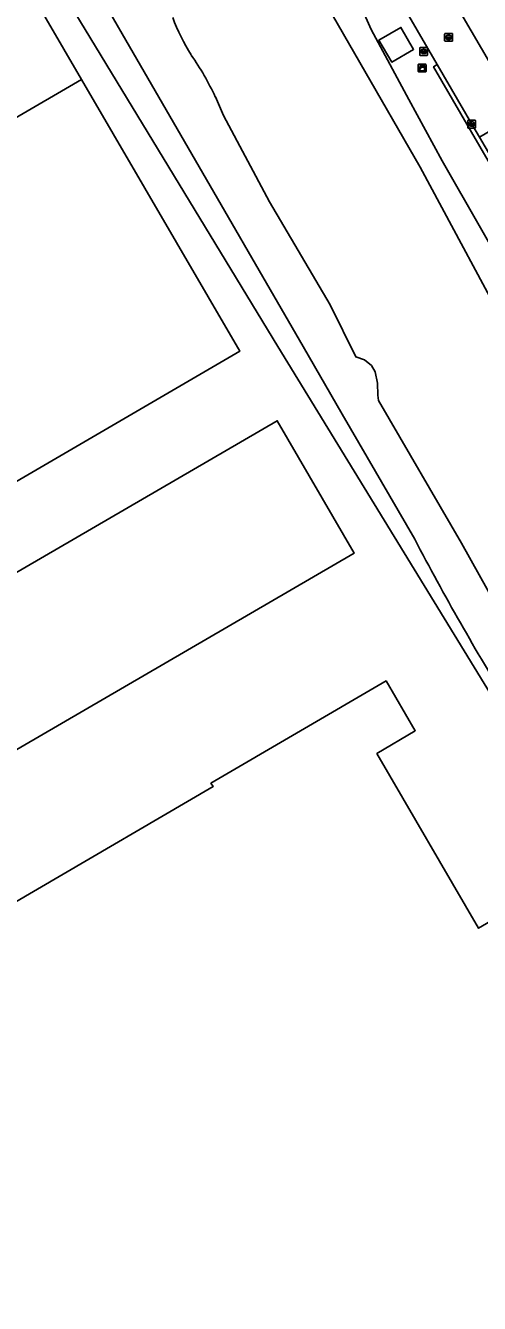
# Model space of a CAD drawing. Extents: x 157692 to 159674, y 381452 to 383291.
# Drawn here: x 159184.4 to 159242.4, y 382377.8 to 382541 of the extents above; entities that cross this region are included whole.
import ezdxf

# ---------------------------------------------------------------- set-up
doc = ezdxf.new("R2010")
doc.units = 0
for name, color, linetype in [('IMGEO_Erf', 7, 'Continuous'), ('IMGEO_Groenvoorziening', 7, 'Continuous'), ('IMGEO_Haag', 7, 'Continuous'), ('IMGEO_Hek', 7, 'Continuous'), ('IMGEO_Kast', 7, 'Continuous'), ('IMGEO_Kolk', 7, 'Continuous'), ('IMGEO_Oever', 7, 'Continuous'), ('IMGEO_Pand', 7, 'Continuous'), ('IMGEO_Parkeervlak_open', 7, 'Continuous'), ('IMGEO_Rijbaan_lokaal_open', 7, 'Continuous'), ('IMGEO_Rioolput', 7, 'Continuous'), ('IMGEO_Waterloop', 7, 'Continuous')]:
    doc.layers.add(name, color=color, linetype=linetype)

msp = doc.modelspace()

# ---------------------------------------------------------------- linework, layer by layer
at = {"layer": 'IMGEO_Erf'}
for points in [[(159273.49, 382285.82), (159328.46, 382317.43), (159293.96, 382373.75), (159216.62, 382500), (159163.39, 382587.54), (159160.94, 382586.07), (159166.12, 382577.15), (159166.39, 382577.3), (159191.55, 382534.13), (159211.78, 382499.43), (159076.55, 382420.56), (159081.56, 382412.04), (159085.89, 382414.56), (159216.55, 382490.54), (159226.39, 382473.62), (159095.72, 382397.64), (159091.4, 382395.13), (159092.2, 382394), (159087.73, 382391.41), (159103.11, 382364.96), (159146.26, 382291.08)], [(159163.43, 382417.57), (159208.35, 382443.81), (159208.08, 382444.23), (159230.44, 382457.3), (159234.17, 382450.94), (159229.28, 382448.03), (159242.26, 382425.72), (159247.16, 382428.56), (159250.77, 382422.39), (159245.94, 382419.56), (159262.21, 382391.49), (159267.11, 382394.35), (159270.84, 382388.01), (159248.47, 382374.9), (159248.26, 382375.37), (159203.25, 382349.13), (159203.55, 382348.73), (159185.42, 382338.16), (159181.1, 382335.65)]]:
    msp.add_lwpolyline(points, dxfattribs=at)
at = {"layer": 'IMGEO_Groenvoorziening'}
for points in [[(159100.05, 382645.52), (159078.2, 382650.86), (159076.1, 382647.92), (159080.46, 382646.93), (159098.18, 382642.91), (159098.75, 382642.78), (159099.29, 382643.64), (159132.19, 382635.51), (159160.94, 382586.07), (159163.39, 382587.54), (159216.62, 382500), (159293.96, 382373.75), (159328.46, 382317.43), (159329.14, 382317.83), (159327.12, 382321.87), (159322.26, 382328.53), (159318.31, 382335.47), (159308.31, 382351.8), (159304.78, 382357.82)], [(159234.1, 382475.39), (159224.84, 382491.38), (159219.85, 382500), (159172.94, 382581.05), (159164.2, 382595.15), (159159.9, 382603.79)], [(159253.18, 382507.04), (159236.51, 382535.75), (159236.98, 382536.02), (159227.06, 382553.1), (159220.44, 382564.34), (159215.16, 382573.33), (159211.89, 382578.93), (159210.56, 382578.2), (159209.42, 382577.57), (159214.01, 382569.3), (159221.8, 382554.91), (159225.14, 382548.21), (159228.56, 382540.51), (159233.36, 382531.55), (159237.61, 382523.74), (159247.24, 382506.91), (159248.71, 382504.57), (159251.6, 382500), (159262.09, 382483.4), (159264.04, 382479.16), (159266.19, 382475.02)]]:
    msp.add_lwpolyline(points, dxfattribs=at)
for points in [[(159231.17, 382536.34), (159229.54, 382539.15), (159232.34, 382540.77), (159233.97, 382537.96)], [(159259.79, 382497.04), (159258.06, 382500), (159253.76, 382507.35), (159243.85, 382524.28), (159242.38, 382526.74), (159241.39, 382528.42), (159236.98, 382536.02), (159236.51, 382535.75), (159253.18, 382507.04), (159257.27, 382499.9), (159262.09, 382491.93), (159275, 382470.01), (159275.42, 382469.19), (159275.87, 382469.49)]]:
    msp.add_lwpolyline(points, close=True, dxfattribs=at)
msp.add_arc((159548.42, 382640.18), 354.89, 207.6675, 211.5998, dxfattribs=at)
at = {"layer": 'IMGEO_Haag'}
msp.add_lwpolyline([(159259.79, 382497.04), (159258.06, 382500), (159253.76, 382507.35), (159243.85, 382524.28), (159242.38, 382526.74), (159241.39, 382528.42), (159236.98, 382536.02), (159236.51, 382535.75), (159253.18, 382507.04), (159257.27, 382499.9), (159262.09, 382491.93), (159275, 382470.01), (159275.42, 382469.19), (159275.87, 382469.49)], close=True, dxfattribs=at)
at = {"layer": 'IMGEO_Hek'}
msp.add_lwpolyline([(159328.46, 382317.43), (159293.96, 382373.75), (159216.62, 382500), (159163.39, 382587.54)], dxfattribs=at)
at = {"layer": 'IMGEO_Kast'}
for p, q in [((159234.56, 382535.16), (159234.56, 382536)), ((159234.56, 382536), (159234.56, 382535.16)), ((159234.63, 382536.08), (159235.48, 382536.08)), ((159235.48, 382536.08), (159234.63, 382536.08)), ((159235.49, 382535.08), (159234.64, 382535.08)), ((159234.64, 382535.08), (159235.49, 382535.08)), ((159235.56, 382536.01), (159235.56, 382535.17)), ((159235.56, 382535.17), (159235.56, 382536.01))]:
    msp.add_line(p, q, dxfattribs=at)
for points in [[(159234.76, 382535.87), (159235.36, 382535.87), (159235.36, 382535.79), (159234.76, 382535.79), (159234.76, 382535.87)], [(159234.76, 382535.7), (159235.36, 382535.7), (159235.36, 382535.21), (159234.76, 382535.21), (159234.76, 382535.7)]]:
    msp.add_lwpolyline(points, dxfattribs=at)
msp.add_circle((159234.84, 382535.55), 0.0377, dxfattribs=at)
for centre, start, end in [((159234.64, 382536.01), 92.4484, 184.2845), ((159234.64, 382536.01), 92.4484, 184.2845), ((159234.64, 382535.16), 182.4484, 274.2845), ((159234.64, 382535.16), 182.4484, 274.2845), ((159235.48, 382536.01), 2.4484, 94.2845), ((159235.48, 382536.01), 2.4484, 94.2845), ((159235.48, 382535.16), 272.4484, 4.2845), ((159235.48, 382535.16), 272.4484, 4.2845)]:
    msp.add_arc(centre, 0.0779, start, end, dxfattribs=at)
at = {"layer": 'IMGEO_Kolk'}
for p, q in [((159240.89, 382527.99), (159240.89, 382528.85)), ((159240.96, 382528.92), (159241.82, 382528.92)), ((159241.38, 382528.7), (159241.4, 382528.7)), ((159241.89, 382528.85), (159241.89, 382527.99)), ((159241.82, 382527.92), (159240.96, 382527.92)), ((159241.15, 382528.41), (159241.15, 382528.43)), ((159241.19, 382528.46), (159241.59, 382528.46)), ((159241.58, 382528.38), (159241.19, 382528.38)), ((159241.4, 382528.14), (159241.37, 382528.14)), ((159241.63, 382528.43), (159241.63, 382528.41))]:
    msp.add_line(p, q, dxfattribs=at)
for points in [[(159240.89, 382527.99), (159240.89, 382528.85)], [(159240.96, 382528.92), (159241.82, 382528.92)], [(159241.89, 382528.85), (159241.89, 382527.99)], [(159241.82, 382527.92), (159240.96, 382527.92)]]:
    msp.add_lwpolyline(points, dxfattribs=at)
for centre, radius, start, end in [((159240.96, 382528.84), 0.0765, 91.552, 178.448), ((159240.96, 382528.84), 0.0765, 91.552, 178.448), ((159241.81, 382528.84), 0.0765, 1.552, 88.448), ((159241.81, 382528.84), 0.0765, 1.552, 88.448), ((159240.96, 382527.99), 0.0765, 181.552, 268.448), ((159240.96, 382527.99), 0.0765, 181.552, 268.448), ((159241.19, 382528.42), 0.0403, 85.8775, 175.7526), ((159241.18, 382528.41), 0.0366, 178.938, 274.7102), ((159241.59, 382528.42), 0.043, 264.8664, 352.4533), ((159241.59, 382528.42), 0.0386, 1.7309, 96.639), ((159241.81, 382527.99), 0.0765, 271.552, 358.448), ((159241.81, 382527.99), 0.0765, 271.552, 358.448)]:
    msp.add_arc(centre, radius, start, end, dxfattribs=at)
for centre, major_axis, ratio, start_param, end_param in [((159241.38, 382528.42), (-0.387, 0.002), 0.722429, 4.712389, 7.853982), ((159241.4, 382528.42), (-0.39, 0.002), 0.717154, 1.570796, 4.712389)]:
    msp.add_ellipse(centre, major_axis=major_axis, ratio=ratio, start_param=start_param, end_param=end_param, dxfattribs=at)
at = {"layer": 'IMGEO_Oever'}
for points in [[(159159.9, 382603.79), (159164.2, 382595.15), (159172.94, 382581.05), (159219.85, 382500), (159224.84, 382491.38), (159234.1, 382475.39)], [(159266.19, 382475.02), (159264.04, 382479.16), (159262.09, 382483.4), (159251.6, 382500), (159248.71, 382504.57), (159247.24, 382506.91), (159237.61, 382523.74), (159233.36, 382531.55), (159228.56, 382540.51), (159225.14, 382548.21), (159221.8, 382554.91), (159214.01, 382569.3), (159209.42, 382577.57), (159207.05, 382576.26), (159205.55, 382575.43), (159219.4, 382549.7), (159234.82, 382522.93), (159247.11, 382500)], [(159282.5, 382406.62), (159281.64, 382408.43), (159280.62, 382410.16), (159278.19, 382413.2), (159262.13, 382438.26), (159256.77, 382446.65), (159255.67, 382446.85), (159251.13, 382455.34), (159250.14, 382458.93), (159247.24, 382463.84), (159245.97, 382465.81), (159244.6, 382466.82), (159240.09, 382474.89), (159229.5, 382493.13), (159229.41, 382493.78), (159229.35, 382495.32), (159229.07, 382496.76), (159228.59, 382497.58), (159227.68, 382498.3), (159226.58, 382498.69), (159223.31, 382505.35), (159215.56, 382518.5), (159209.66, 382529.52), (159208.64, 382531.89)]]:
    msp.add_lwpolyline(points, dxfattribs=at)
for centre, radius, start, end in [((159226.69, 382550.72), 25.05, 200.275, 212.5293), ((159175.75, 382516.61), 36.26, 24.9197, 34.6875), ((159548.42, 382640.18), 354.89, 207.6675, 211.5998)]:
    msp.add_arc(centre, radius, start, end, dxfattribs=at)
at = {"layer": 'IMGEO_Pand'}
for points in [[(159191.55, 382534.13), (159166.39, 382577.3), (159166.12, 382577.15), (159081.88, 382528.05), (159107.07, 382484.9)], [(159229.54, 382539.15), (159231.17, 382536.34), (159233.97, 382537.96), (159232.34, 382540.77)], [(159211.78, 382499.43), (159191.55, 382534.13), (159107.07, 382484.9), (159056.35, 382455.3), (159056.23, 382455.23), (159068.21, 382434.72), (159070.49, 382430.82), (159076.38, 382420.73), (159076.5, 382420.53), (159076.55, 382420.56)], [(159085.89, 382414.56), (159081.56, 382412.04), (159083.15, 382409.31), (159083.71, 382408.36), (159084.94, 382408.07), (159084.58, 382406.86), (159091.4, 382395.13), (159095.72, 382397.64), (159226.39, 382473.62), (159216.55, 382490.54)]]:
    msp.add_lwpolyline(points, close=True, dxfattribs=at)
msp.add_lwpolyline([(159181.1, 382335.65), (159185.42, 382338.16), (159203.55, 382348.73), (159203.25, 382349.13), (159248.26, 382375.37), (159248.47, 382374.9), (159270.84, 382388.01), (159267.11, 382394.35), (159262.21, 382391.49), (159245.94, 382419.56), (159250.77, 382422.39), (159247.16, 382428.56), (159242.26, 382425.72), (159229.28, 382448.03), (159234.17, 382450.94), (159230.44, 382457.3), (159208.08, 382444.23), (159208.35, 382443.81), (159163.43, 382417.57)], dxfattribs=at)
at = {"layer": 'IMGEO_Parkeervlak_open'}
msp.add_lwpolyline([(159193.37, 382626.23), (159191.69, 382625.24), (159225.45, 382567.53), (159247.51, 382529.78), (159249.61, 382531.02), (159251.3, 382531.97), (159251.48, 382532.13), (159235.89, 382558.74), (159229.32, 382570), (159210.15, 382602.83), (159195.87, 382627.31)], dxfattribs=at)
at = {"layer": 'IMGEO_Rijbaan_lokaal_open'}
msp.add_lwpolyline([(159191.69, 382625.24), (159186.55, 382622.24), (159188.9, 382618.21), (159189.58, 382617.04), (159190.83, 382614.91), (159200.28, 382598.79), (159203.73, 382592.88), (159211.89, 382578.93), (159215.16, 382573.33), (159220.44, 382564.34), (159227.06, 382553.1), (159236.98, 382536.02), (159241.39, 382528.42), (159242.38, 382526.74), (159247.51, 382529.78), (159225.45, 382567.53)], close=True, dxfattribs=at)
at = {"layer": 'IMGEO_Rioolput'}
for p, q in [((159238.01, 382540), (159238.86, 382540)), ((159237.93, 382539.07), (159237.93, 382539.92)), ((159238.86, 382539), (159238.01, 382539)), ((159238.19, 382539.49), (159238.19, 382539.5)), ((159238.63, 382539.45), (159238.23, 382539.45)), ((159238.24, 382539.54), (159238.63, 382539.54)), ((159238.42, 382539.78), (159238.45, 382539.78)), ((159238.44, 382539.22), (159238.42, 382539.22)), ((159238.68, 382539.5), (159238.68, 382539.49)), ((159238.94, 382539.92), (159238.94, 382539.07)), ((159234.75, 382537.27), (159234.75, 382538.12)), ((159234.82, 382538.2), (159235.68, 382538.2)), ((159235.68, 382537.2), (159234.82, 382537.2)), ((159235.01, 382537.69), (159235.01, 382537.7)), ((159235.05, 382537.74), (159235.45, 382537.74)), ((159235.45, 382537.65), (159235.05, 382537.65)), ((159235.24, 382537.98), (159235.26, 382537.98)), ((159235.26, 382537.42), (159235.24, 382537.42)), ((159235.49, 382537.7), (159235.49, 382537.69)), ((159235.75, 382538.12), (159235.75, 382537.27))]:
    msp.add_line(p, q, dxfattribs=at)
for points in [[(159238.01, 382540), (159238.86, 382540)], [(159237.93, 382539.07), (159237.93, 382539.92)], [(159238.86, 382539), (159238.01, 382539)], [(159238.94, 382539.92), (159238.94, 382539.07)], [(159234.75, 382537.27), (159234.75, 382538.12)], [(159234.82, 382538.2), (159235.68, 382538.2)], [(159235.68, 382537.2), (159234.82, 382537.2)], [(159235.75, 382538.12), (159235.75, 382537.27)]]:
    msp.add_lwpolyline(points, dxfattribs=at)
for centre, radius, start, end in [((159238.01, 382539.92), 0.0765, 91.552, 178.448), ((159238.01, 382539.92), 0.0765, 91.552, 178.448), ((159238.86, 382539.92), 0.0765, 1.552, 88.448), ((159238.86, 382539.92), 0.0765, 1.552, 88.448), ((159238.01, 382539.07), 0.0765, 181.552, 268.448), ((159238.01, 382539.07), 0.0765, 181.552, 268.448), ((159238.23, 382539.5), 0.0403, 85.8775, 175.7526), ((159238.23, 382539.49), 0.0366, 178.938, 274.7102), ((159238.64, 382539.5), 0.0386, 1.7309, 96.639), ((159238.63, 382539.5), 0.043, 264.8664, 352.4533), ((159238.86, 382539.07), 0.0765, 271.552, 358.448), ((159238.86, 382539.07), 0.0765, 271.552, 358.448), ((159234.83, 382538.12), 0.0765, 91.552, 178.448), ((159234.83, 382538.12), 0.0765, 91.552, 178.448), ((159234.83, 382537.27), 0.0765, 181.552, 268.448), ((159234.83, 382537.27), 0.0765, 181.552, 268.448), ((159235.05, 382537.7), 0.0403, 85.8775, 175.7526), ((159235.05, 382537.69), 0.0366, 178.938, 274.7102), ((159235.45, 382537.7), 0.0386, 1.7309, 96.639), ((159235.45, 382537.7), 0.043, 264.8664, 352.4533), ((159235.67, 382538.12), 0.0765, 1.552, 88.448), ((159235.67, 382538.12), 0.0765, 1.552, 88.448), ((159235.67, 382537.27), 0.0765, 271.552, 358.448), ((159235.67, 382537.27), 0.0765, 271.552, 358.448)]:
    msp.add_arc(centre, radius, start, end, dxfattribs=at)
for centre, major_axis, ratio, start_param, end_param in [((159238.42, 382539.5), (-0.387, 0.002), 0.722429, 4.712389, 7.853982), ((159238.45, 382539.5), (-0.39, 0.002), 0.717154, 1.570796, 4.712389), ((159235.24, 382537.7), (-0.387, 0.002), 0.722429, 4.712389, 7.853982), ((159235.26, 382537.7), (-0.39, 0.002), 0.717154, 1.570796, 4.712389)]:
    msp.add_ellipse(centre, major_axis=major_axis, ratio=ratio, start_param=start_param, end_param=end_param, dxfattribs=at)
at = {"layer": 'IMGEO_Waterloop'}
for points in [[(159247.11, 382500), (159234.82, 382522.93), (159219.4, 382549.7), (159205.55, 382575.43), (159202.59, 382580.93), (159197.89, 382589.66), (159195.74, 382593.64), (159193.81, 382592.59), (159185.71, 382606.24), (159187.91, 382607.48), (159185.52, 382611.7), (159184.91, 382612.79), (159178.4, 382624.27)], [(159208.64, 382531.89), (159209.66, 382529.52), (159215.56, 382518.5), (159223.31, 382505.35), (159226.58, 382498.69), (159227.68, 382498.3), (159228.59, 382497.58), (159229.07, 382496.76), (159229.35, 382495.32), (159229.41, 382493.78), (159229.5, 382493.13), (159240.09, 382474.89), (159244.6, 382466.82), (159245.97, 382465.81), (159247.24, 382463.84), (159250.14, 382458.93), (159251.13, 382455.34), (159255.67, 382446.85), (159256.77, 382446.65), (159262.13, 382438.26), (159278.19, 382413.2), (159280.62, 382410.16), (159281.64, 382408.43), (159282.5, 382406.62)]]:
    msp.add_lwpolyline(points, dxfattribs=at)
for centre, radius, start, end in [((159226.69, 382550.72), 25.05, 200.275, 212.5293), ((159175.75, 382516.61), 36.26, 24.9197, 34.6875)]:
    msp.add_arc(centre, radius, start, end, dxfattribs=at)

doc.saveas('drawing.dxf')
